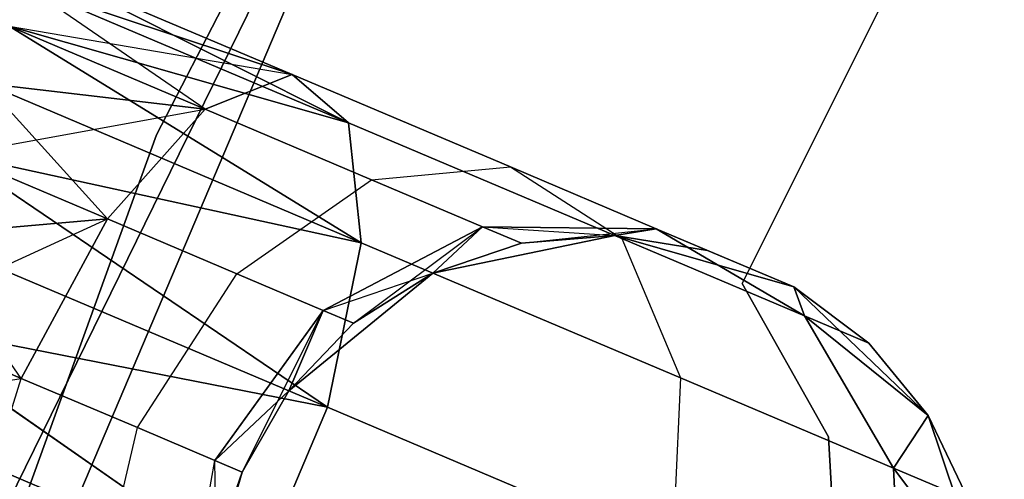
# Model space of a CAD drawing. Extents: x -91 to 91, y -91 to 262.
# Tile 290 of 480: x -57.16 to -54.63, y 23.95 to 25.14. Entities that reach past the tile are written whole.
import ezdxf

# ---------------------------------------------------------------- set-up
doc = ezdxf.new("R2010")
doc.units = 0
doc.header["$LTSCALE"] = 25.4
doc.layers.get('0').update_dxf_attribs({"linetype": 'CONTINUOUS'})

# ---------------------------------------------------------------- blocks, each defined once
blk = doc.blocks.new('ETE0_STL_1')
at = {"color": 0}
for p, q in [((-56.8072, 24.8384, 330.5076), (-53.0791, 32.0407, 330.5076)), ((-53.0791, 32.0407, 321.0076), (-56.8072, 24.8384, 321.0076)), ((-53.0791, 32.0407, 321.0076), (-56.8072, 24.8384, 321.0076)), ((-56.8072, 24.8384, 330.5076), (-53.0791, 32.0407, 330.5076)), ((-53.7694, 30.8683, 159.5), (-57.3385, 23.5859, 159.5)), ((-57.3385, 23.5859, 169), (-53.7694, 30.8683, 169)), ((-57.3385, 23.5859, 169), (-53.7694, 30.8683, 169)), ((-53.7694, 30.8683, 159.5), (-57.3385, 23.5859, 159.5)), ((-55.3001, 24.4555, 164.5076), (-52.7876, 29.4897, 164.5076)), ((-52.7876, 29.4897, 162.5076), (-55.3001, 24.4555, 162.5076)), ((-52.7876, 29.4897, 162.5076), (-55.3001, 24.4555, 162.5076)), ((-55.3001, 24.4555, 164.5076), (-52.7876, 29.4897, 164.5076)), ((-55.3367, 27.8505, 327.5076), (-58.4985, 20.3893, 327.5076)), ((-58.4985, 20.3893, 328.5076), (-55.3367, 27.8505, 328.5076)), ((-55.3367, 27.8505, 327.5076), (-58.4985, 20.3893, 327.5076)), ((-58.4985, 20.3893, 328.5076), (-55.3367, 27.8505, 328.5076)), ((-56.4575, 24.9937, 320.2712), (-57.1197, 25.2744, 320.1281)), ((-56.4575, 24.9937, 320.2712), (-57.1197, 25.2744, 319.8871)), ((-56.4575, 24.9937, 320.2712), (-57.1197, 25.2744, 320.1281)), ((-56.4575, 24.9937, 320.2712), (-57.1197, 25.2744, 319.8871)), ((-56.3127, 24.8696, 319.8322), (-57.1197, 25.2744, 319.8871)), ((-56.3127, 24.8696, 319.8322), (-57.1197, 25.2744, 319.8871)), ((-57.1197, 25.2744, 170.1281), (-56.4575, 24.9937, 169.744)), ((-57.1197, 25.2744, 169.8871), (-56.4575, 24.9937, 169.744)), ((-57.1197, 25.2744, 169.8871), (-56.4575, 24.9937, 169.744)), ((-57.1197, 25.2744, 170.1281), (-56.4575, 24.9937, 169.744)), ((-57.1197, 25.2744, 170.1281), (-56.3127, 24.8696, 170.183)), ((-57.1197, 25.2744, 170.1281), (-56.3127, 24.8696, 170.183)), ((-56.6815, 24.9043, 320.6847), (-57.1423, 25.2213, 320.3622)), ((-56.6815, 24.9043, 320.6847), (-57.1423, 25.2213, 320.3622)), ((-56.4575, 24.9937, 320.2712), (-57.1423, 25.2213, 320.3622)), ((-56.4575, 24.9937, 320.2712), (-57.1423, 25.2213, 320.3622)), ((-56.3127, 24.8696, 319.8322), (-57.1423, 25.2213, 319.653)), ((-56.3127, 24.8696, 319.8322), (-57.1423, 25.2213, 319.653)), ((-57.1423, 25.2213, 169.653), (-56.4575, 24.9937, 169.744)), ((-57.1423, 25.2213, 169.653), (-56.4575, 24.9937, 169.744)), ((-57.1423, 25.2213, 170.3622), (-56.3127, 24.8696, 170.183)), ((-57.1423, 25.2213, 170.3622), (-56.3127, 24.8696, 170.183)), ((-56.6815, 24.9043, 320.6847), (-57.186, 25.1181, 320.5757)), ((-56.6815, 24.9043, 320.6847), (-57.186, 25.1181, 320.5757)), ((-56.3127, 24.8696, 319.8322), (-57.186, 25.1181, 319.4395)), ((-56.3127, 24.8696, 319.8322), (-57.186, 25.1181, 319.4395)), ((-56.28, 24.5604, 319.4683), (-57.186, 25.1181, 319.4395)), ((-56.28, 24.5604, 319.4683), (-57.186, 25.1181, 319.4395)), ((-57.186, 25.1181, 169.4395), (-56.6815, 24.9043, 169.3306)), ((-57.186, 25.1181, 169.4395), (-56.6815, 24.9043, 169.3306)), ((-57.186, 25.1181, 169.4395), (-56.4575, 24.9937, 169.744)), ((-57.186, 25.1181, 169.4395), (-56.4575, 24.9937, 169.744)), ((-57.186, 25.1181, 170.5757), (-56.3127, 24.8696, 170.183)), ((-57.186, 25.1181, 170.5757), (-56.3127, 24.8696, 170.183)), ((-57.186, 25.1181, 170.5757), (-56.28, 24.5604, 170.5469)), ((-57.186, 25.1181, 170.5757), (-56.28, 24.5604, 170.5469)), ((-56.6815, 24.9043, 320.6847), (-56.4575, 24.9937, 320.2712)), ((-56.6815, 24.9043, 320.6847), (-56.4575, 24.9937, 320.2712)), ((-56.4575, 24.9937, 169.744), (-56.6815, 24.9043, 169.3306)), ((-56.4575, 24.9937, 169.744), (-56.6815, 24.9043, 169.3306)), ((-56.4575, 24.9937, 320.2712), (-56.3127, 24.8696, 319.8322)), ((-55.8962, 24.7557, 320.6786), (-56.4575, 24.9937, 320.2712)), ((-55.8962, 24.7557, 320.6786), (-56.4575, 24.9937, 320.2712)), ((-56.4575, 24.9937, 320.2712), (-56.3127, 24.8696, 319.8322)), ((-56.3127, 24.8696, 170.183), (-56.4575, 24.9937, 169.744)), ((-56.4575, 24.9937, 169.744), (-55.8962, 24.7557, 169.3366)), ((-56.4575, 24.9937, 169.744), (-55.8962, 24.7557, 169.3366)), ((-56.3127, 24.8696, 170.183), (-56.4575, 24.9937, 169.744)), ((-56.9331, 24.6218, 320.9779), (-57.2484, 24.9709, 320.7561)), ((-56.9331, 24.6218, 320.9779), (-57.2484, 24.9709, 320.7561)), ((-56.6815, 24.9043, 320.6847), (-57.2484, 24.9709, 320.7561)), ((-56.6815, 24.9043, 320.6847), (-57.2484, 24.9709, 320.7561)), ((-56.28, 24.5604, 319.4683), (-57.2484, 24.9709, 319.2591)), ((-56.28, 24.5604, 319.4683), (-57.2484, 24.9709, 319.2591)), ((-57.2484, 24.9709, 169.2591), (-56.6815, 24.9043, 169.3306)), ((-57.2484, 24.9709, 169.2591), (-56.6815, 24.9043, 169.3306)), ((-57.2484, 24.9709, 170.7561), (-56.28, 24.5604, 170.5469)), ((-57.2484, 24.9709, 170.7561), (-56.28, 24.5604, 170.5469)), ((-57.3258, 24.7883, 169.1222), (-56.6815, 24.9043, 169.3306)), ((-57.3258, 24.7883, 169.1222), (-56.6815, 24.9043, 169.3306)), ((-56.9331, 24.6218, 320.9779), (-56.6815, 24.9043, 320.6847)), ((-56.9331, 24.6218, 320.9779), (-56.6815, 24.9043, 320.6847)), ((-56.6815, 24.9043, 169.3306), (-56.9331, 24.6218, 169.0373)), ((-56.6815, 24.9043, 169.3306), (-56.9331, 24.6218, 169.0373)), ((-56.2538, 24.723, 320.9951), (-56.6815, 24.9043, 320.6847)), ((-56.2538, 24.723, 320.9951), (-56.6815, 24.9043, 320.6847)), ((-56.6815, 24.9043, 169.3306), (-56.2538, 24.723, 169.0201)), ((-56.6815, 24.9043, 169.3306), (-56.2538, 24.723, 169.0201)), ((-56.3127, 24.8696, 319.8322), (-56.28, 24.5604, 319.4683)), ((-55.6093, 24.5715, 320.3427), (-56.3127, 24.8696, 319.8322)), ((-55.6093, 24.5715, 320.3427), (-56.3127, 24.8696, 319.8322)), ((-56.3127, 24.8696, 319.8322), (-56.28, 24.5604, 319.4683)), ((-56.28, 24.5604, 170.5469), (-56.3127, 24.8696, 170.183)), ((-56.3127, 24.8696, 170.183), (-55.6093, 24.5715, 169.6726)), ((-56.3127, 24.8696, 170.183), (-55.6093, 24.5715, 169.6726)), ((-56.28, 24.5604, 170.5469), (-56.3127, 24.8696, 170.183)), ((-59.5632, 17.2111, 330.5076), (-56.8072, 24.8384, 330.5076)), ((-56.8072, 24.8384, 321.0076), (-59.5632, 17.2111, 321.0076)), ((-56.8072, 24.8384, 321.0076), (-59.5632, 17.2111, 321.0076)), ((-59.5632, 17.2111, 330.5076), (-56.8072, 24.8384, 330.5076)), ((-56.8072, 24.8384, 321.0076), (-56.8072, 24.8384, 330.5076)), ((-56.8072, 24.8384, 321.0076), (-56.8072, 24.8384, 330.5076)), ((-56.9331, 24.6218, 320.9779), (-57.3258, 24.7883, 320.8931)), ((-56.9331, 24.6218, 320.9779), (-57.3258, 24.7883, 320.8931)), ((-56.28, 24.5604, 319.4683), (-57.3258, 24.7883, 319.1222)), ((-56.28, 24.5604, 319.4683), (-57.3258, 24.7883, 319.1222)), ((-56.367, 24.137, 319.2628), (-57.3258, 24.7883, 319.1222)), ((-56.367, 24.137, 319.2628), (-57.3258, 24.7883, 319.1222)), ((-57.3258, 24.7883, 169.1222), (-56.9331, 24.6218, 169.0373)), ((-57.3258, 24.7883, 169.1222), (-56.9331, 24.6218, 169.0373)), ((-57.3258, 24.7883, 170.8931), (-56.28, 24.5604, 170.5469)), ((-57.3258, 24.7883, 170.8931), (-56.28, 24.5604, 170.5469)), ((-57.3258, 24.7883, 170.8931), (-56.367, 24.137, 170.7524)), ((-57.3258, 24.7883, 170.8931), (-56.367, 24.137, 170.7524)), ((-56.2538, 24.723, 320.9951), (-55.8962, 24.7557, 320.6786)), ((-56.2538, 24.723, 320.9951), (-55.8962, 24.7557, 320.6786)), ((-56.2538, 24.723, 169.0201), (-55.8962, 24.7557, 169.3366)), ((-56.2538, 24.723, 169.0201), (-55.8962, 24.7557, 169.3366)), ((-55.8962, 24.7557, 320.6786), (-55.6093, 24.5715, 320.3427)), ((-55.5211, 24.5967, 321.2884), (-55.8962, 24.7557, 320.6786)), ((-55.5211, 24.5967, 321.2884), (-55.8962, 24.7557, 320.6786)), ((-55.8962, 24.7557, 320.6786), (-55.6093, 24.5715, 320.3427)), ((-55.8962, 24.7557, 169.3366), (-55.5211, 24.5967, 168.7269)), ((-55.8962, 24.7557, 169.3366), (-55.5211, 24.5967, 168.7269)), ((-55.8962, 24.7557, 169.3366), (-55.6093, 24.5715, 169.6726)), ((-55.8962, 24.7557, 169.3366), (-55.6093, 24.5715, 169.6726)), ((-56.6002, 24.4807, 321.2195), (-56.2538, 24.723, 320.9951)), ((-56.6002, 24.4807, 321.2195), (-56.2538, 24.723, 320.9951)), ((-56.6002, 24.4807, 168.7957), (-56.2538, 24.723, 169.0201)), ((-56.6002, 24.4807, 168.7957), (-56.2538, 24.723, 169.0201)), ((-55.968, 24.6018, 321.4596), (-56.2538, 24.723, 320.9951)), ((-55.968, 24.6018, 321.4596), (-56.2538, 24.723, 320.9951)), ((-56.2538, 24.723, 169.0201), (-55.968, 24.6018, 168.5556)), ((-56.2538, 24.723, 169.0201), (-55.968, 24.6018, 168.5556)), ((-57.5072, 24.3604, 169.0076), (-56.9331, 24.6218, 169.0373)), ((-57.5072, 24.3604, 169.0076), (-56.9331, 24.6218, 169.0373)), ((-56.9331, 24.6218, 320.9779), (-57.4138, 24.5807, 320.9785)), ((-56.9331, 24.6218, 320.9779), (-57.4138, 24.5807, 320.9785)), ((-57.4138, 24.5807, 169.0367), (-56.9331, 24.6218, 169.0373)), ((-57.4138, 24.5807, 169.0367), (-56.9331, 24.6218, 169.0373)), ((-57.1549, 24.2111, 321.0837), (-56.9331, 24.6218, 320.9779)), ((-57.1549, 24.2111, 321.0837), (-56.9331, 24.6218, 320.9779)), ((-56.9331, 24.6218, 169.0373), (-57.1549, 24.2111, 168.9315)), ((-56.9331, 24.6218, 169.0373), (-57.1549, 24.2111, 168.9315)), ((-56.6002, 24.4807, 321.2195), (-56.9331, 24.6218, 320.9779)), ((-56.6002, 24.4807, 321.2195), (-56.9331, 24.6218, 320.9779)), ((-56.9331, 24.6218, 169.0373), (-56.6002, 24.4807, 168.7957)), ((-56.9331, 24.6218, 169.0373), (-56.6002, 24.4807, 168.7957)), ((-55.968, 24.6018, 321.4596), (-56.3778, 24.3864, 321.5811)), ((-55.968, 24.6018, 321.4596), (-56.3778, 24.3864, 321.5811)), ((-56.3778, 24.3864, 168.4341), (-55.968, 24.6018, 168.5556)), ((-56.3778, 24.3864, 168.4341), (-55.968, 24.6018, 168.5556)), ((-56.2997, 24.3533, 322.0076), (-55.968, 24.6018, 321.4596)), ((-56.2997, 24.3533, 322.0076), (-55.968, 24.6018, 321.4596)), ((-56.0961, 24.4825, 322.0076), (-55.968, 24.6018, 321.4596)), ((-56.0961, 24.4825, 322.0076), (-55.968, 24.6018, 321.4596)), ((-55.968, 24.6018, 168.5556), (-56.0961, 24.4825, 168.0076)), ((-55.968, 24.6018, 168.5556), (-56.0961, 24.4825, 168.0076)), ((-55.8676, 24.5593, 322.0076), (-55.968, 24.6018, 321.4596)), ((-55.8676, 24.5593, 322.0076), (-55.968, 24.6018, 321.4596)), ((-55.5211, 24.5967, 321.2884), (-55.968, 24.6018, 321.4596)), ((-55.5211, 24.5967, 321.2884), (-55.968, 24.6018, 321.4596)), ((-55.968, 24.6018, 168.5556), (-55.8676, 24.5593, 168.0076)), ((-55.968, 24.6018, 168.5556), (-55.8676, 24.5593, 168.0076)), ((-55.968, 24.6018, 168.5556), (-55.6274, 24.5791, 168.0076)), ((-55.968, 24.6018, 168.5556), (-55.6274, 24.5791, 168.0076)), ((-55.968, 24.6018, 168.5556), (-55.5211, 24.5967, 168.7269)), ((-55.968, 24.6018, 168.5556), (-55.5211, 24.5967, 168.7269)), ((-57.1549, 24.2111, 321.0837), (-57.4138, 24.5807, 320.9785)), ((-57.1549, 24.2111, 321.0837), (-57.4138, 24.5807, 320.9785)), ((-56.367, 24.137, 319.2628), (-57.4138, 24.5807, 319.0367)), ((-56.367, 24.137, 319.2628), (-57.4138, 24.5807, 319.0367)), ((-57.4138, 24.5807, 170.9785), (-56.367, 24.137, 170.7524)), ((-57.4138, 24.5807, 170.9785), (-56.367, 24.137, 170.7524)), ((-55.6274, 24.5791, 327.5076), (-56.0961, 24.4825, 327.5076)), ((-56.0961, 24.4825, 163.5076), (-55.6274, 24.5791, 163.5076)), ((-55.6274, 24.5791, 327.5076), (-56.0961, 24.4825, 327.5076)), ((-56.0961, 24.4825, 163.5076), (-55.6274, 24.5791, 163.5076)), ((-55.8676, 24.5593, 322.0076), (-55.5211, 24.5967, 321.2884)), ((-55.8676, 24.5593, 322.0076), (-55.5211, 24.5967, 321.2884)), ((-55.6274, 24.5791, 322.0076), (-55.8676, 24.5593, 322.0076)), ((-55.8676, 24.5593, 322.0076), (-55.6274, 24.5791, 327.5076)), ((-55.8676, 24.5593, 322.0076), (-55.6274, 24.5791, 327.5076)), ((-55.6274, 24.5791, 322.0076), (-55.8676, 24.5593, 322.0076)), ((-55.6274, 24.5791, 168.0076), (-55.8676, 24.5593, 168.0076)), ((-55.8676, 24.5593, 168.0076), (-55.6274, 24.5791, 163.5076)), ((-55.8676, 24.5593, 168.0076), (-55.6274, 24.5791, 163.5076)), ((-55.6274, 24.5791, 168.0076), (-55.8676, 24.5593, 168.0076)), ((-55.6274, 24.5791, 322.0076), (-55.5211, 24.5967, 321.2884)), ((-55.6274, 24.5791, 322.0076), (-55.5211, 24.5967, 321.2884)), ((-55.5211, 24.5967, 168.7269), (-55.6274, 24.5791, 168.0076)), ((-55.5211, 24.5967, 168.7269), (-55.6274, 24.5791, 168.0076)), ((-55.1674, 24.4468, 327.5076), (-55.6274, 24.5791, 327.5076)), ((-55.6274, 24.5791, 163.5076), (-55.1674, 24.4468, 163.5076)), ((-55.3893, 24.5409, 322.0076), (-55.6274, 24.5791, 327.5076)), ((-55.1674, 24.4468, 327.5076), (-55.6274, 24.5791, 327.5076)), ((-55.3893, 24.5409, 322.0076), (-55.6274, 24.5791, 322.0076)), ((-55.6274, 24.5791, 322.0076), (-55.6274, 24.5791, 327.5076)), ((-55.3893, 24.5409, 322.0076), (-55.6274, 24.5791, 327.5076)), ((-55.6274, 24.5791, 322.0076), (-55.6274, 24.5791, 327.5076)), ((-55.3893, 24.5409, 322.0076), (-55.6274, 24.5791, 322.0076)), ((-55.3893, 24.5409, 168.0076), (-55.6274, 24.5791, 168.0076)), ((-55.6274, 24.5791, 163.5076), (-55.3893, 24.5409, 168.0076)), ((-55.6274, 24.5791, 163.5076), (-55.1674, 24.4468, 163.5076)), ((-55.6274, 24.5791, 168.0076), (-55.6274, 24.5791, 163.5076)), ((-55.6274, 24.5791, 168.0076), (-55.6274, 24.5791, 163.5076)), ((-55.3893, 24.5409, 168.0076), (-55.6274, 24.5791, 168.0076)), ((-55.6274, 24.5791, 163.5076), (-55.3893, 24.5409, 168.0076)), ((-55.1674, 24.4468, 322.0076), (-55.5211, 24.5967, 321.2884)), ((-55.3893, 24.5409, 322.0076), (-55.5211, 24.5967, 321.2884)), ((-55.3893, 24.5409, 322.0076), (-55.5211, 24.5967, 321.2884)), ((-55.1674, 24.4468, 322.0076), (-55.5211, 24.5967, 321.2884)), ((-55.1394, 24.3723, 321.1065), (-55.5211, 24.5967, 321.2884)), ((-55.1394, 24.3723, 321.1065), (-55.5211, 24.5967, 321.2884)), ((-55.5211, 24.5967, 168.7269), (-55.3893, 24.5409, 168.0076)), ((-55.5211, 24.5967, 168.7269), (-55.1674, 24.4468, 168.0076)), ((-55.5211, 24.5967, 168.7269), (-55.3893, 24.5409, 168.0076)), ((-55.5211, 24.5967, 168.7269), (-55.1674, 24.4468, 168.0076)), ((-55.5211, 24.5967, 168.7269), (-55.1394, 24.3723, 168.9087)), ((-55.5211, 24.5967, 168.7269), (-55.1394, 24.3723, 168.9087)), ((-56.28, 24.5604, 319.4683), (-56.367, 24.137, 319.2628)), ((-56.28, 24.5604, 319.4683), (-56.367, 24.137, 319.2628)), ((-56.367, 24.137, 170.7524), (-56.28, 24.5604, 170.5469)), ((-56.367, 24.137, 170.7524), (-56.28, 24.5604, 170.5469)), ((-55.459, 24.2124, 320.0641), (-56.28, 24.5604, 319.4683)), ((-55.459, 24.2124, 320.0641), (-56.28, 24.5604, 319.4683)), ((-56.28, 24.5604, 170.5469), (-55.459, 24.2124, 169.9511)), ((-56.28, 24.5604, 170.5469), (-55.459, 24.2124, 169.9511)), ((-55.8676, 24.5593, 322.0076), (-56.0961, 24.4825, 327.5076)), ((-55.8676, 24.5593, 322.0076), (-56.0961, 24.4825, 322.0076)), ((-55.8676, 24.5593, 322.0076), (-56.0961, 24.4825, 327.5076)), ((-55.8676, 24.5593, 322.0076), (-56.0961, 24.4825, 322.0076)), ((-55.8676, 24.5593, 168.0076), (-56.0961, 24.4825, 168.0076)), ((-56.0961, 24.4825, 163.5076), (-55.8676, 24.5593, 168.0076)), ((-55.8676, 24.5593, 168.0076), (-56.0961, 24.4825, 168.0076)), ((-56.0961, 24.4825, 163.5076), (-55.8676, 24.5593, 168.0076)), ((-55.6093, 24.5715, 320.3427), (-55.459, 24.2124, 320.0641)), ((-55.1394, 24.3723, 321.1065), (-55.6093, 24.5715, 320.3427)), ((-55.1394, 24.3723, 321.1065), (-55.6093, 24.5715, 320.3427)), ((-55.6093, 24.5715, 320.3427), (-55.459, 24.2124, 320.0641)), ((-55.6093, 24.5715, 169.6726), (-55.1394, 24.3723, 168.9087)), ((-55.6093, 24.5715, 169.6726), (-55.1394, 24.3723, 168.9087)), ((-55.6093, 24.5715, 169.6726), (-55.459, 24.2124, 169.9511)), ((-55.6093, 24.5715, 169.6726), (-55.459, 24.2124, 169.9511)), ((-55.3893, 24.5409, 322.0076), (-55.1674, 24.4468, 327.5076)), ((-55.3893, 24.5409, 322.0076), (-55.1674, 24.4468, 327.5076)), ((-55.3893, 24.5409, 168.0076), (-55.1674, 24.4468, 163.5076)), ((-55.3893, 24.5409, 168.0076), (-55.1674, 24.4468, 163.5076)), ((-56.8562, 24.0844, 321.3005), (-56.6002, 24.4807, 321.2195)), ((-56.8562, 24.0844, 321.3005), (-56.6002, 24.4807, 321.2195)), ((-56.8562, 24.0844, 168.7147), (-56.6002, 24.4807, 168.7957)), ((-56.8562, 24.0844, 168.7147), (-56.6002, 24.4807, 168.7957)), ((-56.3778, 24.3864, 321.5811), (-56.6002, 24.4807, 321.2195)), ((-56.3778, 24.3864, 321.5811), (-56.6002, 24.4807, 321.2195)), ((-56.6002, 24.4807, 168.7957), (-56.3778, 24.3864, 168.4341)), ((-56.6002, 24.4807, 168.7957), (-56.3778, 24.3864, 168.4341)), ((-56.0961, 24.4825, 327.5076), (-56.4663, 24.1791, 327.5076)), ((-56.4663, 24.1791, 163.5076), (-56.0961, 24.4825, 163.5076)), ((-56.0961, 24.4825, 327.5076), (-56.4663, 24.1791, 327.5076)), ((-56.4663, 24.1791, 163.5076), (-56.0961, 24.4825, 163.5076)), ((-56.3778, 24.3864, 168.4341), (-56.0961, 24.4825, 168.0076)), ((-56.3778, 24.3864, 168.4341), (-56.0961, 24.4825, 168.0076)), ((-56.0961, 24.4825, 322.0076), (-56.2997, 24.3533, 322.0076)), ((-56.2997, 24.3533, 322.0076), (-56.0961, 24.4825, 327.5076)), ((-56.2997, 24.3533, 322.0076), (-56.0961, 24.4825, 327.5076)), ((-56.0961, 24.4825, 322.0076), (-56.2997, 24.3533, 322.0076)), ((-56.0961, 24.4825, 168.0076), (-56.2997, 24.3533, 168.0076)), ((-56.2997, 24.3533, 168.0076), (-56.0961, 24.4825, 163.5076)), ((-56.2997, 24.3533, 168.0076), (-56.0961, 24.4825, 163.5076)), ((-56.0961, 24.4825, 168.0076), (-56.2997, 24.3533, 168.0076)), ((-56.0961, 24.4825, 322.0076), (-56.0961, 24.4825, 327.5076)), ((-56.0961, 24.4825, 322.0076), (-56.0961, 24.4825, 327.5076)), ((-56.0961, 24.4825, 168.0076), (-56.0961, 24.4825, 163.5076)), ((-56.0961, 24.4825, 168.0076), (-56.0961, 24.4825, 163.5076)), ((-55.0777, 24.0607, 164.5076), (-55.3001, 24.4555, 164.5076)), ((-55.3001, 24.4555, 164.5076), (-55.3001, 24.4555, 162.5076)), ((-55.3001, 24.4555, 162.5076), (-55.0777, 24.0607, 162.5076)), ((-55.3001, 24.4555, 164.5076), (-55.3001, 24.4555, 162.5076)), ((-55.3001, 24.4555, 162.5076), (-55.0777, 24.0607, 162.5076)), ((-55.0777, 24.0607, 164.5076), (-55.3001, 24.4555, 164.5076)), ((-54.8216, 24.1159, 327.5076), (-55.1674, 24.4468, 327.5076)), ((-55.1674, 24.4468, 163.5076), (-54.8216, 24.1159, 163.5076)), ((-54.9744, 24.3023, 322.0076), (-55.1674, 24.4468, 327.5076)), ((-54.8216, 24.1159, 327.5076), (-55.1674, 24.4468, 327.5076)), ((-54.9744, 24.3023, 322.0076), (-55.1674, 24.4468, 322.0076)), ((-55.1674, 24.4468, 322.0076), (-55.1674, 24.4468, 327.5076)), ((-54.9744, 24.3023, 322.0076), (-55.1674, 24.4468, 327.5076)), ((-55.1674, 24.4468, 322.0076), (-55.1674, 24.4468, 327.5076)), ((-55.1674, 24.4468, 322.0076), (-55.1394, 24.3723, 321.1065)), ((-54.9744, 24.3023, 322.0076), (-55.1674, 24.4468, 322.0076)), ((-55.1674, 24.4468, 322.0076), (-55.1394, 24.3723, 321.1065)), ((-55.1674, 24.4468, 168.0076), (-55.1674, 24.4468, 163.5076)), ((-55.1394, 24.3723, 168.9087), (-55.1674, 24.4468, 168.0076)), ((-55.1394, 24.3723, 168.9087), (-55.1674, 24.4468, 168.0076)), ((-54.9744, 24.3023, 168.0076), (-55.1674, 24.4468, 168.0076)), ((-55.1674, 24.4468, 163.5076), (-54.9744, 24.3023, 168.0076)), ((-55.1674, 24.4468, 163.5076), (-54.8216, 24.1159, 163.5076)), ((-55.1674, 24.4468, 168.0076), (-55.1674, 24.4468, 163.5076)), ((-54.9744, 24.3023, 168.0076), (-55.1674, 24.4468, 168.0076)), ((-55.1674, 24.4468, 163.5076), (-54.9744, 24.3023, 168.0076)), ((-56.3778, 24.3864, 321.5811), (-56.6566, 23.9998, 321.6249)), ((-56.3778, 24.3864, 321.5811), (-56.6566, 23.9998, 321.6249)), ((-56.6566, 23.9998, 168.3903), (-56.3778, 24.3864, 168.4341)), ((-56.6566, 23.9998, 168.3903), (-56.3778, 24.3864, 168.4341)), ((-56.5865, 23.9701, 322.0076), (-56.3778, 24.3864, 321.5811)), ((-56.5865, 23.9701, 322.0076), (-56.3778, 24.3864, 321.5811)), ((-56.4663, 24.1791, 322.0076), (-56.3778, 24.3864, 321.5811)), ((-56.4663, 24.1791, 322.0076), (-56.3778, 24.3864, 321.5811)), ((-56.3778, 24.3864, 168.4341), (-56.4663, 24.1791, 168.0076)), ((-56.3778, 24.3864, 168.4341), (-56.4663, 24.1791, 168.0076)), ((-56.2997, 24.3533, 322.0076), (-56.3778, 24.3864, 321.5811)), ((-56.2997, 24.3533, 322.0076), (-56.3778, 24.3864, 321.5811)), ((-56.3778, 24.3864, 168.4341), (-56.2997, 24.3533, 168.0076)), ((-56.3778, 24.3864, 168.4341), (-56.2997, 24.3533, 168.0076)), ((-54.9744, 24.3023, 322.0076), (-55.1394, 24.3723, 321.1065)), ((-54.9744, 24.3023, 322.0076), (-55.1394, 24.3723, 321.1065)), ((-54.8216, 24.1159, 322.0076), (-55.1394, 24.3723, 321.1065)), ((-54.8216, 24.1159, 322.0076), (-55.1394, 24.3723, 321.1065)), ((-54.9105, 23.9799, 320.9558), (-55.1394, 24.3723, 321.1065)), ((-54.9105, 23.9799, 320.9558), (-55.1394, 24.3723, 321.1065)), ((-55.1394, 24.3723, 168.9087), (-54.9744, 24.3023, 168.0076)), ((-55.1394, 24.3723, 168.9087), (-54.9744, 24.3023, 168.0076)), ((-55.1394, 24.3723, 168.9087), (-54.8216, 24.1159, 168.0076)), ((-55.1394, 24.3723, 168.9087), (-54.8216, 24.1159, 168.0076)), ((-55.1394, 24.3723, 168.9087), (-54.9105, 23.9799, 169.0594)), ((-55.1394, 24.3723, 168.9087), (-54.9105, 23.9799, 169.0594)), ((-57.5072, 24.3604, 321.0076), (-57.1549, 24.2111, 321.0837)), ((-56.367, 24.137, 319.2628), (-57.5072, 24.3604, 319.0076)), ((-56.367, 24.137, 319.2628), (-57.5072, 24.3604, 319.0076)), ((-56.5538, 23.6964, 319.2628), (-57.5072, 24.3604, 319.0076)), ((-56.5538, 23.6964, 319.2628), (-57.5072, 24.3604, 319.0076)), ((-57.5072, 24.3604, 321.0076), (-57.1549, 24.2111, 321.0837)), ((-57.1549, 24.2111, 168.9315), (-57.5072, 24.3604, 169.0076)), ((-57.5072, 24.3604, 171.0076), (-56.367, 24.137, 170.7524)), ((-57.5072, 24.3604, 171.0076), (-56.367, 24.137, 170.7524)), ((-57.5072, 24.3604, 171.0076), (-56.5538, 23.6964, 170.7524)), ((-57.5072, 24.3604, 171.0076), (-56.5538, 23.6964, 170.7524)), ((-57.1549, 24.2111, 168.9315), (-57.5072, 24.3604, 169.0076)), ((-56.2997, 24.3533, 322.0076), (-56.4663, 24.1791, 327.5076)), ((-56.2997, 24.3533, 322.0076), (-56.4663, 24.1791, 327.5076)), ((-56.2997, 24.3533, 322.0076), (-56.4663, 24.1791, 322.0076)), ((-56.2997, 24.3533, 322.0076), (-56.4663, 24.1791, 322.0076)), ((-56.2997, 24.3533, 168.0076), (-56.4663, 24.1791, 168.0076)), ((-56.4663, 24.1791, 163.5076), (-56.2997, 24.3533, 168.0076)), ((-56.2997, 24.3533, 168.0076), (-56.4663, 24.1791, 168.0076)), ((-56.4663, 24.1791, 163.5076), (-56.2997, 24.3533, 168.0076)), ((-54.8216, 24.1159, 322.0076), (-54.9744, 24.3023, 322.0076)), ((-54.9744, 24.3023, 322.0076), (-54.8216, 24.1159, 327.5076)), ((-54.9744, 24.3023, 322.0076), (-54.8216, 24.1159, 327.5076)), ((-54.8216, 24.1159, 322.0076), (-54.9744, 24.3023, 322.0076)), ((-54.8216, 24.1159, 168.0076), (-54.9744, 24.3023, 168.0076)), ((-54.9744, 24.3023, 168.0076), (-54.8216, 24.1159, 163.5076)), ((-54.9744, 24.3023, 168.0076), (-54.8216, 24.1159, 163.5076)), ((-54.8216, 24.1159, 168.0076), (-54.9744, 24.3023, 168.0076)), ((-57.6006, 24.1401, 169.0367), (-57.1549, 24.2111, 168.9315)), ((-57.6006, 24.1401, 169.0367), (-57.1549, 24.2111, 168.9315)), ((-57.2959, 23.7661, 320.9779), (-57.1549, 24.2111, 321.0837)), ((-57.2959, 23.7661, 320.9779), (-57.1549, 24.2111, 321.0837)), ((-57.2959, 23.7661, 169.0373), (-57.1549, 24.2111, 168.9315)), ((-57.2959, 23.7661, 169.0373), (-57.1549, 24.2111, 168.9315)), ((-57.1549, 24.2111, 321.0837), (-56.8562, 24.0844, 321.3005)), ((-57.1549, 24.2111, 321.0837), (-56.8562, 24.0844, 321.3005)), ((-56.8562, 24.0844, 168.7147), (-57.1549, 24.2111, 168.9315)), ((-56.8562, 24.0844, 168.7147), (-57.1549, 24.2111, 168.9315)), ((-55.459, 24.2124, 320.0641), (-55.4796, 23.7609, 319.9068)), ((-55.459, 24.2124, 320.0641), (-55.4796, 23.7609, 319.9068)), ((-55.459, 24.2124, 169.9511), (-55.4796, 23.7609, 170.1084)), ((-55.459, 24.2124, 169.9511), (-55.4796, 23.7609, 170.1084)), ((-54.9105, 23.9799, 320.9558), (-55.459, 24.2124, 320.0641)), ((-54.9105, 23.9799, 320.9558), (-55.459, 24.2124, 320.0641)), ((-55.459, 24.2124, 169.9511), (-54.9105, 23.9799, 169.0594)), ((-55.459, 24.2124, 169.9511), (-54.9105, 23.9799, 169.0594)), ((-56.6566, 23.9998, 168.3903), (-56.4663, 24.1791, 168.0076)), ((-56.6566, 23.9998, 168.3903), (-56.4663, 24.1791, 168.0076)), ((-56.4663, 24.1791, 327.5076), (-56.5865, 23.9701, 327.5076)), ((-56.5865, 23.9701, 163.5076), (-56.4663, 24.1791, 163.5076)), ((-56.4663, 24.1791, 322.0076), (-56.5865, 23.9701, 322.0076)), ((-56.4663, 24.1791, 327.5076), (-56.5865, 23.9701, 327.5076)), ((-56.4663, 24.1791, 322.0076), (-56.5865, 23.9701, 322.0076)), ((-56.4663, 24.1791, 168.0076), (-56.5865, 23.9701, 168.0076)), ((-56.4663, 24.1791, 168.0076), (-56.5865, 23.9701, 168.0076)), ((-56.5865, 23.9701, 163.5076), (-56.4663, 24.1791, 163.5076)), ((-56.4663, 24.1791, 322.0076), (-56.4663, 24.1791, 327.5076)), ((-56.4663, 24.1791, 322.0076), (-56.4663, 24.1791, 327.5076)), ((-56.4663, 24.1791, 168.0076), (-56.4663, 24.1791, 163.5076)), ((-56.4663, 24.1791, 168.0076), (-56.4663, 24.1791, 163.5076)), ((-56.5538, 23.6964, 319.2628), (-57.6006, 24.1401, 319.0367)), ((-56.5538, 23.6964, 319.2628), (-57.6006, 24.1401, 319.0367)), ((-57.6006, 24.1401, 170.9785), (-56.5538, 23.6964, 170.7524)), ((-57.6006, 24.1401, 170.9785), (-56.5538, 23.6964, 170.7524)), ((-56.367, 24.137, 319.2628), (-56.5538, 23.6964, 319.2628)), ((-56.367, 24.137, 319.2628), (-56.5538, 23.6964, 319.2628)), ((-56.5538, 23.6964, 170.7524), (-56.367, 24.137, 170.7524)), ((-56.5538, 23.6964, 170.7524), (-56.367, 24.137, 170.7524)), ((-55.4796, 23.7609, 319.9068), (-56.367, 24.137, 319.2628)), ((-55.4796, 23.7609, 319.9068), (-56.367, 24.137, 319.2628)), ((-56.367, 24.137, 170.7524), (-55.4796, 23.7609, 170.1084)), ((-56.367, 24.137, 170.7524), (-55.4796, 23.7609, 170.1084)), ((-54.8216, 24.1159, 322.0076), (-54.9105, 23.9799, 320.9558)), ((-54.8216, 24.1159, 322.0076), (-54.9105, 23.9799, 320.9558)), ((-54.9105, 23.9799, 169.0594), (-54.8216, 24.1159, 168.0076)), ((-54.9105, 23.9799, 169.0594), (-54.8216, 24.1159, 168.0076)), ((-54.6692, 23.6621, 327.5076), (-54.8216, 24.1159, 327.5076)), ((-54.8216, 24.1159, 163.5076), (-54.6692, 23.6621, 163.5076)), ((-54.7178, 23.8983, 322.0076), (-54.8216, 24.1159, 327.5076)), ((-54.6692, 23.6621, 327.5076), (-54.8216, 24.1159, 327.5076)), ((-54.7178, 23.8983, 322.0076), (-54.8216, 24.1159, 322.0076)), ((-54.8216, 24.1159, 322.0076), (-54.8216, 24.1159, 327.5076)), ((-54.7178, 23.8983, 322.0076), (-54.8216, 24.1159, 327.5076)), ((-54.8216, 24.1159, 322.0076), (-54.8216, 24.1159, 327.5076)), ((-54.7178, 23.8983, 322.0076), (-54.8216, 24.1159, 322.0076)), ((-54.7178, 23.8983, 168.0076), (-54.8216, 24.1159, 168.0076)), ((-54.8216, 24.1159, 163.5076), (-54.7178, 23.8983, 168.0076)), ((-54.8216, 24.1159, 163.5076), (-54.6692, 23.6621, 163.5076)), ((-54.8216, 24.1159, 168.0076), (-54.8216, 24.1159, 163.5076)), ((-54.8216, 24.1159, 168.0076), (-54.8216, 24.1159, 163.5076)), ((-54.7178, 23.8983, 168.0076), (-54.8216, 24.1159, 168.0076)), ((-54.8216, 24.1159, 163.5076), (-54.7178, 23.8983, 168.0076)), ((-56.963, 23.625, 321.2195), (-56.8562, 24.0844, 321.3005)), ((-56.963, 23.625, 321.2195), (-56.8562, 24.0844, 321.3005)), ((-56.963, 23.625, 168.7957), (-56.8562, 24.0844, 168.7147)), ((-56.963, 23.625, 168.7957), (-56.8562, 24.0844, 168.7147)), ((-56.8562, 24.0844, 321.3005), (-56.6566, 23.9998, 321.6249)), ((-56.8562, 24.0844, 321.3005), (-56.6566, 23.9998, 321.6249)), ((-56.6566, 23.9998, 168.3903), (-56.8562, 24.0844, 168.7147)), ((-56.6566, 23.9998, 168.3903), (-56.8562, 24.0844, 168.7147)), ((-55.0525, 23.6082, 164.5076), (-55.0777, 24.0607, 164.5076)), ((-55.0777, 24.0607, 164.5076), (-55.0777, 24.0607, 162.5076)), ((-55.0777, 24.0607, 162.5076), (-55.0525, 23.6082, 162.5076)), ((-55.0777, 24.0607, 164.5076), (-55.0777, 24.0607, 162.5076)), ((-55.0777, 24.0607, 162.5076), (-55.0525, 23.6082, 162.5076)), ((-55.0525, 23.6082, 164.5076), (-55.0777, 24.0607, 164.5076)), ((-56.7405, 23.5307, 321.5811), (-56.6566, 23.9998, 321.6249)), ((-56.7405, 23.5307, 321.5811), (-56.6566, 23.9998, 321.6249)), ((-56.7405, 23.5307, 168.4341), (-56.6566, 23.9998, 168.3903)), ((-56.7405, 23.5307, 168.4341), (-56.6566, 23.9998, 168.3903)), ((-56.6566, 23.9998, 321.6249), (-56.5865, 23.9701, 322.0076)), ((-56.6531, 23.7385, 322.0076), (-56.6566, 23.9998, 321.6249)), ((-56.6531, 23.7385, 322.0076), (-56.6566, 23.9998, 321.6249)), ((-56.6566, 23.9998, 321.6249), (-56.5865, 23.9701, 322.0076)), ((-56.5865, 23.9701, 168.0076), (-56.6566, 23.9998, 168.3903)), ((-56.5865, 23.9701, 168.0076), (-56.6566, 23.9998, 168.3903)), ((-56.7405, 23.5307, 168.4341), (-56.5865, 23.9701, 168.0076)), ((-56.7405, 23.5307, 168.4341), (-56.5865, 23.9701, 168.0076)), ((-56.5865, 23.9701, 327.5076), (-56.6531, 23.7385, 327.5076)), ((-56.6531, 23.7385, 163.5076), (-56.5865, 23.9701, 163.5076)), ((-56.5865, 23.9701, 322.0076), (-56.6531, 23.7385, 322.0076)), ((-56.5865, 23.9701, 327.5076), (-56.6531, 23.7385, 327.5076)), ((-56.5865, 23.9701, 322.0076), (-56.6531, 23.7385, 322.0076)), ((-56.5865, 23.9701, 168.0076), (-56.6531, 23.7385, 168.0076)), ((-56.5865, 23.9701, 168.0076), (-56.6531, 23.7385, 168.0076)), ((-56.6531, 23.7385, 163.5076), (-56.5865, 23.9701, 163.5076)), ((-56.5865, 23.9701, 322.0076), (-56.5865, 23.9701, 327.5076)), ((-56.5865, 23.9701, 322.0076), (-56.5865, 23.9701, 327.5076)), ((-56.5865, 23.9701, 168.0076), (-56.5865, 23.9701, 163.5076)), ((-56.5865, 23.9701, 168.0076), (-56.5865, 23.9701, 163.5076)), ((-54.7178, 23.8983, 322.0076), (-54.9105, 23.9799, 320.9558)), ((-54.7178, 23.8983, 322.0076), (-54.9105, 23.9799, 320.9558)), ((-54.6692, 23.6621, 322.0076), (-54.9105, 23.9799, 320.9558)), ((-54.6692, 23.6621, 322.0076), (-54.9105, 23.9799, 320.9558)), ((-54.8867, 23.5095, 320.8707), (-54.9105, 23.9799, 320.9558)), ((-54.8867, 23.5095, 320.8707), (-54.9105, 23.9799, 320.9558)), ((-54.9105, 23.9799, 169.0594), (-54.7178, 23.8983, 168.0076)), ((-54.9105, 23.9799, 169.0594), (-54.7178, 23.8983, 168.0076)), ((-54.9105, 23.9799, 169.0594), (-54.6692, 23.6621, 168.0076)), ((-54.9105, 23.9799, 169.0594), (-54.6692, 23.6621, 168.0076)), ((-54.9105, 23.9799, 169.0594), (-54.8867, 23.5095, 169.1445)), ((-54.9105, 23.9799, 169.0594), (-54.8867, 23.5095, 169.1445))]:
    blk.add_line(p, q, dxfattribs=at)

msp = doc.modelspace()

# ---------------------------------------------------------------- block references
at = {"color": 253}
msp.add_blockref('ETE0_STL_1', (0, 0), dxfattribs=at)

doc.saveas('drawing.dxf')
